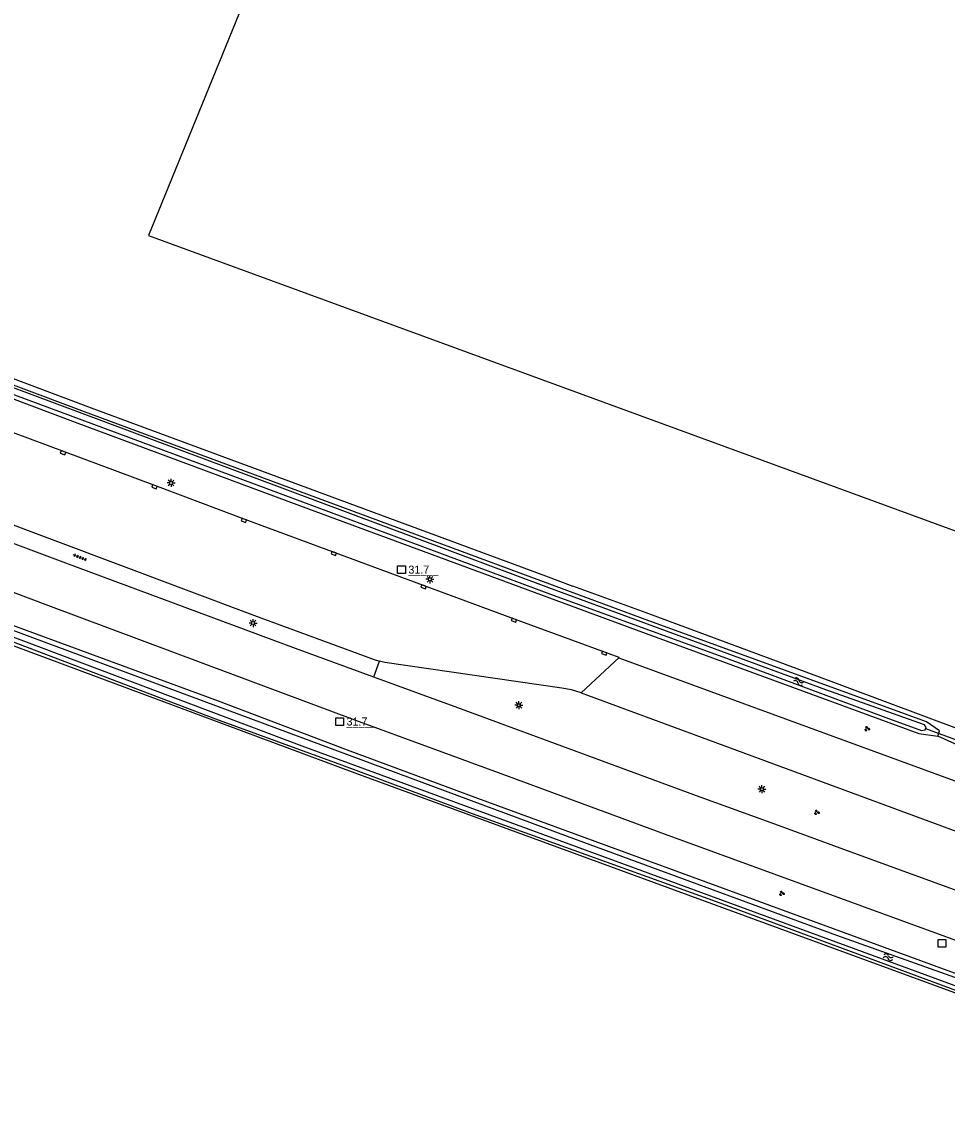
# Model space of a CAD drawing. Extents: x 130998 to 133001, y 398999 to 403002.
# Drawn here: x 131144.6 to 131289.2, y 400748.8 to 400917.8 of the extents above; entities that cross this region are included whole.
import ezdxf

# ---------------------------------------------------------------- set-up
doc = ezdxf.new("R2010")
doc.units = 0
for name, color, linetype in [('gg-afsc-hekwerk', 7, 'Continuous'), ('gg-knt-verharding', 7, 'Continuous'), ('gg-kntw-bovenkant insteek waterloop', 7, 'Continuous'), ('gg-kntw-waterlijn', 7, 'Continuous'), ('gg-kwrk-duiker nz buis', 7, 'Continuous'), ('gt-anno-nummer hm paal', 7, 'Continuous'), ('gt-grn-groengrens', 7, 'Continuous'), ('gt-grn-vlakafsluiter', 7, 'Continuous'), ('gt-grn-weggrens', 7, 'Continuous'), ('gt-symb-groenvak', 7, 'Continuous'), ('gt-symb-hm paal', 7, 'Continuous'), ('gt-symb-kolk', 7, 'Continuous'), ('gt-symb-lichtmast', 7, 'Continuous'), ('gt-symb-tegel verharding', 7, 'Continuous'), ('gt-symb-watersymbool', 7, 'Continuous')]:
    doc.layers.add(name, color=color, linetype=linetype)

# ---------------------------------------------------------------- blocks, each defined once
blk = doc.blocks.new('gt0-GRVAK')
at = {"layer": 'gt-symb-groenvak'}
for p, q in [((-0.11, 0.19), (-0.23, 0.24)), ((-0.18, 0.15), (0.09, 0.15)), ((-0.09, 0.21), (-0.16, 0.32)), ((-0.05, 0.21), (-0.05, 0.39)), ((0, 0.21), (0.06, 0.32)), ((0.01, 0.19), (0.13, 0.24)), ((0.26, -0.05), (0.2, 0.06)), ((0.3, -0.05), (0.3, 0.13)), ((0.35, -0.05), (0.41, 0.06)), ((-0.24, -0.23), (-0.36, -0.18)), ((-0.32, -0.26), (-0.05, -0.26)), ((-0.23, -0.21), (-0.29, -0.09)), ((-0.18, -0.2), (-0.18, -0.02)), ((-0.14, -0.21), (-0.07, -0.09)), ((-0.12, -0.23), (0, -0.18)), ((0.24, -0.07), (0.12, -0.02)), ((0.17, -0.11), (0.44, -0.11)), ((0.37, -0.07), (0.49, -0.02))]:
    blk.add_line(p, q, dxfattribs=at)
blk = doc.blocks.new('gt0-WA')
at = {"layer": 'gt-symb-watersymbool'}
for centre, start, end in [((-0.32, 0.02), 28.0725, 151.9275), ((0.43, 0.42), 208.0725, 331.9275), ((-0.32, -0.43), 28.0725, 151.9275), ((0.43, -0.03), 208.0725, 331.9275)]:
    blk.add_arc(centre, 0.425, start, end, dxfattribs=at)
blk = doc.blocks.new('gt0-HMpaal')
at = {"layer": 'gt-symb-hm paal'}
blk.add_lwpolyline([(-0.6, 0.6), (0.6, 0.6), (0.6, -0.6), (-0.6, -0.6)], close=True, dxfattribs=at)
blk = doc.blocks.new('gt0-KOLK')
at = {"layer": 'gt-symb-kolk'}
blk.add_lwpolyline([(0, 0), (0.37, 0), (0.37, 0.4), (-0.38, 0.4), (-0.38, 0), (0, 0)], dxfattribs=at)
blk = doc.blocks.new('gt0-LMAST')
at = {"layer": 'gt-symb-lichtmast'}
for p, q in [((-0.18, 0.17), (-0.45, 0.44)), ((-0.01, 0.25), (-0.01, 0.62)), ((0.17, 0.17), (0.44, 0.44)), ((-0.26, 0), (-0.63, 0)), ((-0.18, -0.18), (-0.45, -0.45)), ((-0.01, -0.25), (-0.01, -0.63)), ((0.44, -0.45), (0.17, -0.18)), ((0.24, 0), (0.62, 0))]:
    blk.add_line(p, q, dxfattribs=at)
blk.add_circle((-0.01, 0), 0.25, dxfattribs=at)
blk = doc.blocks.new('gt0-TEG1')
at = {"layer": 'gt-symb-tegel verharding'}
for p, q in [((-1.12, 0), (1.12, 0)), ((-0.9, -0.25), (-0.9, 0.25)), ((-0.45, -0.25), (-0.45, 0.25)), ((0, -0.25), (0, 0.25)), ((0.45, -0.25), (0.45, 0.25)), ((0.9, -0.25), (0.9, 0.25))]:
    blk.add_line(p, q, dxfattribs=at)

msp = doc.modelspace()

# ---------------------------------------------------------------- linework, layer by layer
at = {"layer": 'gg-afsc-hekwerk'}
for p, q in [((131156.32, 400857.16), (131226.48, 400831.2)), ((131226.48, 400831.2), (131230.71, 400829.63))]:
    msp.add_line(p, q, dxfattribs=at)
for points in [[(131000, 400915.09), (131059.52, 400893.52), (131156.32, 400857.16)], [(131297.89, 400767.45), (131292.37, 400765.36), (131196.7, 400800.42), (131107.9, 400833.44)], [(131297.51, 400804.85), (131267.57, 400816.04), (131242.2, 400825.43), (131230.71, 400829.63)]]:
    msp.add_lwpolyline(points, dxfattribs=at)
at = {"layer": 'gg-knt-verharding'}
for q in [(131200.52, 400817.89), (131199.64, 400815.41)]:
    msp.add_line((131199.66, 400815.46), q, dxfattribs=at)
for points in [[(131237.99, 400818.49), (131221.59, 400824.48), (131179.4, 400840.08), (131165.43, 400845.33), (131137.13, 400855.83), (131118.84, 400862.7)], [(131113.92, 400850.15), (131139.49, 400840.62), (131181, 400825.04), (131199.68, 400818.14), (131200.52, 400817.89)], [(131199.64, 400815.41), (131187.41, 400819.86), (131151.51, 400833.2), (131126.89, 400842.42), (131112.99, 400847.78)], [(131110.32, 400840.89), (131113.16, 400839.96), (131125.16, 400835.44), (131136.89, 400831.06), (131148.81, 400826.58), (131172.95, 400817.56), (131196.8, 400808.69), (131220.61, 400799.93), (131245.15, 400790.87), (131269.28, 400782.06), (131315.76, 400765.13), (131337.86, 400757.06), (131348.96, 400753.02), (131360.64, 400748.84)], [(131351.71, 400776.91), (131297.41, 400796.61), (131237.95, 400818.36), (131237.99, 400818.49)], [(131232.03, 400812.96), (131230.53, 400813.41), (131228.99, 400813.69), (131201.38, 400817.71), (131200.52, 400817.89)], [(131361.66, 400756.25), (131352.61, 400759.49), (131329.49, 400767.86), (131306.84, 400776.19), (131295.74, 400780.21), (131273.05, 400788.47), (131261.69, 400792.64), (131250.64, 400796.67), (131212.77, 400810.6), (131199.64, 400815.41)], [(131232.03, 400812.96), (131294.11, 400790.06), (131350.9, 400769.45), (131363.26, 400764.99)]]:
    msp.add_lwpolyline(points, dxfattribs=at)
at = {"layer": 'gg-kntw-bovenkant insteek waterloop'}
for points in [[(131287.75, 400806.21), (131288.01, 400807), (131285.99, 400808.42), (131241.6, 400824.58), (131154.04, 400856.98), (131107.24, 400874.55), (131058.06, 400893.4), (131000, 400914.23)], [(131000, 400912.02), (131057.35, 400891.3), (131106.66, 400872.66), (131152.99, 400855.21), (131188.02, 400842.21), (131240.63, 400822.77), (131284.79, 400806.62), (131287.75, 400806.21)], [(131293.49, 400768.03), (131215.87, 400796.43), (131195.52, 400804.01), (131175.39, 400811.66), (131134.29, 400826.75), (131107.83, 400836.73)], [(131107.2, 400834.48), (131133.68, 400824.58), (131174.92, 400808.88), (131194.6, 400801.69), (131214.99, 400794.13), (131253.7, 400780.16), (131291.48, 400766.15), (131293.49, 400768.03)]]:
    msp.add_lwpolyline(points, dxfattribs=at)
at = {"layer": 'gg-kntw-waterlijn'}
for points in [[(131000, 400912.62), (131027.48, 400902.83), (131087.43, 400880.68), (131139.83, 400860.86), (131182.77, 400844.89), (131227.68, 400828.18), (131254.74, 400818.34), (131279.62, 400809.08), (131285.21, 400807.07), (131285.75, 400807.19), (131285.9, 400807.56), (131285.64, 400807.96), (131270.24, 400813.44), (131226.99, 400829.35), (131180.59, 400846.66), (131108, 400873.76), (131077.32, 400885.33), (131060.8, 400891.68), (131034.32, 400901.31), (131002.98, 400912.47), (131000, 400913.53)], [(131118.75, 400830.89), (131188.38, 400804.67), (131291.4, 400766.9)], [(131292, 400767.93), (131271.97, 400775.04), (131229.91, 400790.49), (131136.77, 400825.1)]]:
    msp.add_lwpolyline(points, dxfattribs=at)
at = {"layer": 'gg-kwrk-duiker nz buis'}
msp.add_line((131285.83, 400807.38), (131309.64, 400798.66), dxfattribs=at)
at = {"layer": 'gt-grn-groengrens'}
msp.add_line((131293.77, 400803.48), (131287.75, 400806.21), dxfattribs=at)
at = {"layer": 'gt-grn-vlakafsluiter'}
msp.add_lwpolyline([(131194.38, 400957.77), (131164.44, 400884.35), (131308.5, 400831.65)], dxfattribs=at)
at = {"layer": 'gt-grn-weggrens'}
msp.add_line((131237.99, 400818.49), (131232.03, 400812.96), dxfattribs=at)

# ---------------------------------------------------------------- block references
at = {"layer": 'gt-symb-groenvak'}
for p in [(131276.69, 400807.35), (131268.83, 400794.28), (131263.36, 400781.62)]:
    msp.add_blockref('gt0-GRVAK', p, dxfattribs=at)
at = {"layer": 'gt-symb-hm paal'}
for p in [(131203.96, 400832.17), (131194.3, 400808.46), (131288.41, 400773.84)]:
    msp.add_blockref('gt0-HMpaal', p, dxfattribs=at)
at = {"layer": 'gt-symb-kolk'}
for p, rotation in [((131151.15, 400850.64), 159.57138285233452), ((131165.43, 400845.33), 159.3903070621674), ((131179.4, 400840.08), 159.75249848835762), ((131193.45, 400834.9), 159.64503881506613), ((131207.48, 400829.69), 159.7524984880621), ((131221.59, 400824.48), 159.879834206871), ((131235.69, 400819.32), 159.9336503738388)]:
    msp.add_blockref('gt0-KOLK', p, dxfattribs=dict(at, rotation=rotation))
at = {"layer": 'gt-symb-lichtmast'}
for p in [(131167.98, 400845.73), (131208.4, 400830.68), (131180.78, 400823.85), (131222.3, 400811.03), (131260.27, 400797.91)]:
    msp.add_blockref('gt0-LMAST', p, dxfattribs=at)
at = {"layer": 'gt-symb-tegel verharding', "rotation": 159.02828943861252}
msp.add_blockref('gt0-TEG1', (131153.73, 400834.08), dxfattribs=at)
at = {"layer": 'gt-symb-watersymbool'}
for p, rotation in [((131266.02, 400814.68), 158.41134772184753), ((131279.95, 400771.69), -10.43302472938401)]:
    msp.add_blockref('gt0-WA', p, dxfattribs=dict(at, rotation=rotation))

# ---------------------------------------------------------------- texts
at = {"layer": 'gt-anno-nummer hm paal'}
for p in [(131205.04, 400831.57), (131195.38, 400807.85)]:
    msp.add_text('31.7', height=1.25, dxfattribs=at).set_placement(p)
at = {"layer": 'gt-symb-hm paal'}
for p in [(131205.04, 400831.57), (131195.38, 400807.85)]:
    msp.add_text('_____', height=1.25, dxfattribs=at).set_placement(p)

doc.saveas('drawing.dxf')
